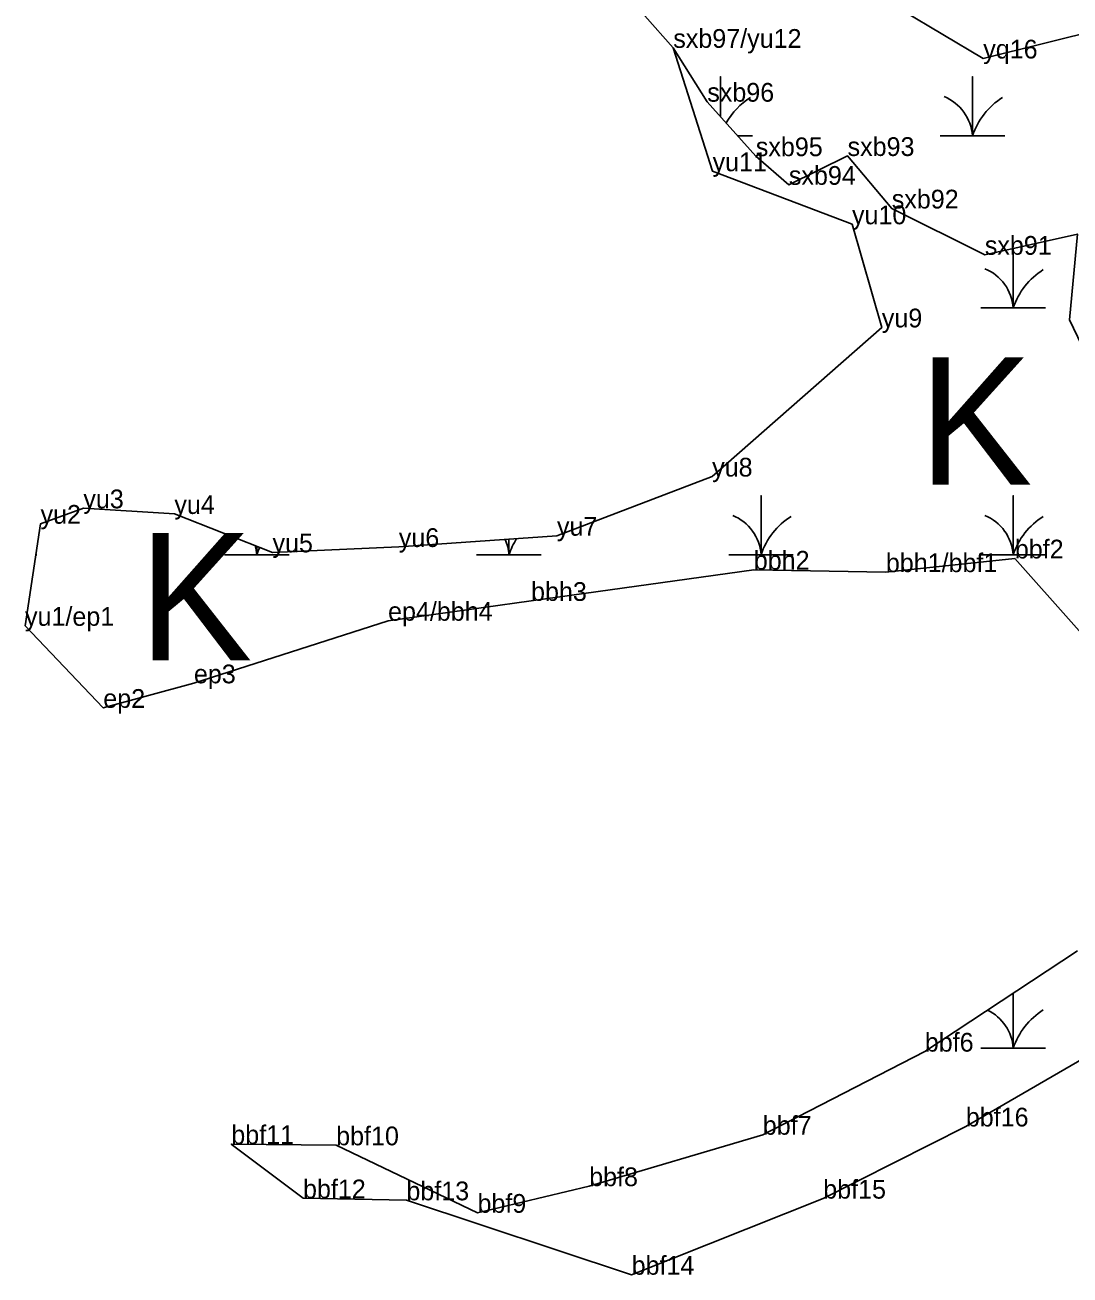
# Model space of a CAD drawing. Extents: x 2072529 to 2268796, y 436423 to 470406.
# Drawn here: x 2246748.4 to 2247027.1, y 439648.8 to 439982.2 of the extents above; entities that cross this region are included whole.
import ezdxf

# ---------------------------------------------------------------- set-up
doc = ezdxf.new("R2010")
doc.units = 0
for name, color, linetype in [('Exist Environmental Wetland Boundary', 7, 'Continuous'), ('Exist Environmental Wetland Boundary Cogo Comment', 7, 'Continuous'), ('Exist Hydro Jurisdictional Stream or Body of Water NEU Mitigable', 7, 'Continuous'), ('Exist Hydro Jurisdictional Stream or Body of Water NEU Mitigable Cogo Comment', 7, 'Continuous'), ('Exist Hydro Swamp or Marsh', 7, 'Continuous'), ('Old_Level_20', 7, 'Continuous')]:
    doc.layers.add(name, color=color, linetype=linetype)

msp = doc.modelspace()

# ---------------------------------------------------------------- linework, layer by layer
at = {"layer": 'Exist Environmental Wetland Boundary'}
for points in [[(2246982.43, 439986.07), (2247003.93, 439973.25), (2247036.07, 439981.26), (2247073.81, 440012.79)], [(2246921.26, 439976.09), (2246931.75, 439943.18), (2246968.93, 439929.04), (2246976.89, 439901.54), (2246931.63, 439861.76), (2246890.24, 439845.99), (2246848.06, 439842.98), (2246814.37, 439841.55), (2246788.2, 439851.79), (2246763.92, 439853.29), (2246752.51, 439849.18), (2246748.36, 439821.96), (2246769.24, 439800.08), (2246793.41, 439806.62), (2246845.19, 439823.31), (2246883.33, 439828.6), (2246942.74, 439836.93), (2246977.96, 439836.27), (2247012.36, 439839.92), (2247043.14, 439805.32)], [(2247029.08, 439735.3), (2246988.35, 439708.4), (2246945.14, 439686.24), (2246898.83, 439672.52), (2246869.05, 439665.42), (2246831.35, 439683.42), (2246803.38, 439683.74), (2246822.51, 439669.28), (2246850.09, 439668.75), (2246910.16, 439648.9), (2246961.26, 439669.2), (2246999.29, 439688.44), (2247037.51, 439710.57)]]:
    msp.add_lwpolyline(points, dxfattribs=at)
at = {"layer": 'Exist Hydro Jurisdictional Stream or Body of Water NEU Mitigable'}
msp.add_lwpolyline([(2246913.7, 439984.66), (2246921.26, 439976.09), (2246930.33, 439961.73), (2246943.28, 439947.2), (2246952.1, 439939.56), (2246967.75, 439947.25), (2246979.54, 439933.25), (2247004.36, 439920.91), (2247029.04, 439926.42), (2247026.98, 439903.54), (2247040.04, 439876.32)], dxfattribs=at)
at = {"layer": 'Exist Hydro Swamp or Marsh'}
for points in [[(2246933.82, 439957.82), (2246933.82, 439968.41), (2246933.82, 439957.82)], [(2246992.47, 439952.63), (2247001.07, 439952.63), (2247001.07, 439968.41), (2247001.07, 439952.63), (2247009.67, 439952.63)], [(2246938.44, 439952.63), (2246942.42, 439952.63)], [(2247003.32, 439906.72), (2247011.92, 439906.72), (2247011.92, 439922.5), (2247011.92, 439906.72), (2247020.52, 439906.72)], [(2246936.07, 439840.92), (2246944.67, 439840.92), (2246944.67, 439856.7), (2246944.67, 439840.92), (2246953.27, 439840.92)], [(2247003.32, 439840.92), (2247011.92, 439840.92), (2247011.92, 439856.7), (2247011.92, 439840.92), (2247020.52, 439840.92)], [(2246868.82, 439840.92), (2246877.42, 439840.92), (2246877.42, 439845.08)], [(2246877.42, 439845.08), (2246877.42, 439840.92), (2246886.02, 439840.92)], [(2246801.57, 439840.92), (2246810.17, 439840.92), (2246810.17, 439843.19)], [(2246810.17, 439843.19), (2246810.17, 439840.92), (2246818.77, 439840.92)], [(2246751.25, 439840.92), (2246751.52, 439840.92)], [(2247003.32, 439709.32), (2247011.92, 439709.32), (2247011.92, 439723.97)], [(2247011.92, 439723.97), (2247011.92, 439709.32), (2247020.52, 439709.32)]]:
    msp.add_lwpolyline(points, dxfattribs=at)
for centre, radius, start, end in [((2246952.06, 439946.57), 19.22, 122.1274, 150.32), ((2246988.8, 439951.74), 12.3, 4.1403, 67.535), ((2247019.31, 439946.57), 19.22, 122.1274, 161.6222), ((2246999.66, 439905.83), 12.3, 4.1403, 67.535), ((2247030.17, 439900.66), 19.22, 122.1274, 161.6222), ((2246932.41, 439840.03), 12.3, 4.1403, 67.535), ((2246999.66, 439840.03), 12.3, 4.1403, 67.535), ((2246962.92, 439834.86), 19.22, 122.1274, 161.6222), ((2247030.17, 439834.86), 19.22, 122.1274, 161.6222), ((2246865.16, 439840.03), 12.3, 4.1403, 23.8504), ((2246895.67, 439834.86), 19.22, 147.3712, 161.6222), ((2246797.91, 439840.03), 12.3, 4.1403, 15.6786), ((2246828.42, 439834.86), 19.22, 155.3203, 161.6222), ((2246999.66, 439708.43), 12.3, 4.1403, 63.7343), ((2247030.17, 439703.26), 19.22, 122.1274, 161.6222)]:
    msp.add_arc(centre, radius, start, end, dxfattribs=at)
at = {"layer": 'Old_Level_20'}
for p, q in [((2246921.26, 439976.09), (2246921.26, 439976.09)), ((2246921.26, 439976.09), (2246921.26, 439976.09)), ((2246921.26, 439976.09), (2246921.26, 439976.09)), ((2247003.93, 439973.25), (2247003.93, 439973.25)), ((2246930.33, 439961.73), (2246930.33, 439961.73)), ((2246943.28, 439947.2), (2246943.28, 439947.2)), ((2246967.75, 439947.25), (2246967.75, 439947.25)), ((2246931.75, 439943.18), (2246931.75, 439943.18)), ((2246931.75, 439943.18), (2246931.75, 439943.18)), ((2246952.1, 439939.56), (2246952.1, 439939.56)), ((2246979.54, 439933.25), (2246979.54, 439933.25)), ((2246968.93, 439929.04), (2246968.93, 439929.04)), ((2246968.93, 439929.04), (2246968.93, 439929.04)), ((2247004.36, 439920.91), (2247004.36, 439920.91)), ((2246976.89, 439901.54), (2246976.89, 439901.54)), ((2246976.89, 439901.54), (2246976.89, 439901.54)), ((2247026.98, 439903.54), (2247026.98, 439903.54)), ((2246931.63, 439861.76), (2246931.63, 439861.76)), ((2246931.63, 439861.76), (2246931.63, 439861.76)), ((2246763.92, 439853.29), (2246763.92, 439853.29)), ((2246763.92, 439853.29), (2246763.92, 439853.29)), ((2246788.2, 439851.79), (2246788.2, 439851.79)), ((2246788.2, 439851.79), (2246788.2, 439851.79)), ((2246752.51, 439849.18), (2246752.51, 439849.18)), ((2246752.51, 439849.18), (2246752.51, 439849.18)), ((2246890.24, 439845.99), (2246890.24, 439845.99)), ((2246890.24, 439845.99), (2246890.24, 439845.99)), ((2246814.37, 439841.55), (2246814.37, 439841.55)), ((2246814.37, 439841.55), (2246814.37, 439841.55)), ((2246848.06, 439842.98), (2246848.06, 439842.98)), ((2246848.06, 439842.98), (2246848.06, 439842.98)), ((2247012.36, 439839.92), (2247012.36, 439839.92)), ((2246942.74, 439836.93), (2246942.74, 439836.93)), ((2246977.96, 439836.27), (2246977.96, 439836.27)), ((2246883.33, 439828.6), (2246883.33, 439828.6)), ((2246748.36, 439821.96), (2246748.36, 439821.96)), ((2246748.36, 439821.96), (2246748.36, 439821.96)), ((2246845.19, 439823.31), (2246845.19, 439823.31)), ((2246793.41, 439806.62), (2246793.41, 439806.62)), ((2246769.24, 439800.08), (2246769.24, 439800.08)), ((2246769.24, 439800.08), (2246769.24, 439800.08)), ((2246988.35, 439708.4), (2246988.35, 439708.4)), ((2246999.29, 439688.44), (2246999.29, 439688.44)), ((2246945.14, 439686.24), (2246945.14, 439686.24)), ((2246803.38, 439683.74), (2246803.38, 439683.74)), ((2246831.35, 439683.42), (2246831.35, 439683.42)), ((2246898.83, 439672.52), (2246898.83, 439672.52)), ((2246822.51, 439669.28), (2246822.51, 439669.28)), ((2246850.09, 439668.75), (2246850.09, 439668.75)), ((2246961.26, 439669.2), (2246961.26, 439669.2)), ((2246869.05, 439665.42), (2246869.05, 439665.42)), ((2246910.16, 439648.9), (2246910.16, 439648.9))]:
    msp.add_line(p, q, dxfattribs=at)

# ---------------------------------------------------------------- texts
at = {"layer": 'Exist Environmental Wetland Boundary Cogo Comment'}
for s, p in [('yq16', (2247003.93, 439973.25)), ('yu11', (2246931.75, 439943.18)), ('yu10', (2246968.93, 439929.04)), ('yu9', (2246976.89, 439901.54)), ('yu8', (2246931.63, 439861.76)), ('yu3', (2246763.92, 439853.29)), ('yu4', (2246788.2, 439851.79)), ('yu2', (2246752.51, 439849.18)), ('yu6', (2246848.06, 439842.98)), ('yu7', (2246890.24, 439845.99)), ('yu5', (2246814.37, 439841.55)), ('bbf2', (2247012.36, 439839.92)), ('bbh2', (2246942.74, 439836.93)), ('bbh1/bbf1', (2246977.96, 439836.27)), ('bbh3', (2246883.33, 439828.6)), ('ep4/bbh4', (2246845.19, 439823.31)), ('yu1/ep1', (2246748.36, 439821.96)), ('ep3', (2246793.41, 439806.62)), ('ep2', (2246769.24, 439800.08)), ('bbf6', (2246988.35, 439708.4)), ('bbf7', (2246945.14, 439686.24)), ('bbf16', (2246999.29, 439688.44)), ('bbf11', (2246803.38, 439683.74)), ('bbf10', (2246831.35, 439683.42)), ('bbf8', (2246898.83, 439672.52)), ('bbf12', (2246822.51, 439669.28)), ('bbf13', (2246850.09, 439668.75)), ('bbf15', (2246961.26, 439669.2)), ('bbf9', (2246869.05, 439665.42)), ('bbf14', (2246910.16, 439648.9))]:
    msp.add_text(s, height=5, dxfattribs=at).set_placement(p)
at = {"layer": 'Exist Hydro Jurisdictional Stream or Body of Water NEU Mitigable Cogo Comment'}
for s, p in [('sxb97/yu12', (2246921.26, 439976.09)), ('sxb96', (2246930.33, 439961.73)), ('sxb95', (2246943.28, 439947.2)), ('sxb93', (2246967.75, 439947.25)), ('sxb94', (2246952.1, 439939.56)), ('sxb92', (2246979.54, 439933.25)), ('sxb91', (2247004.36, 439920.91))]:
    msp.add_text(s, height=5, dxfattribs=at).set_placement(p)
at = {"layer": 'Exist Hydro Swamp or Marsh'}
for p in [(2246986.73, 439859.57), (2246778.68, 439812.71)]:
    msp.add_text('K', height=34, dxfattribs=at).set_placement(p)

doc.saveas('drawing.dxf')
